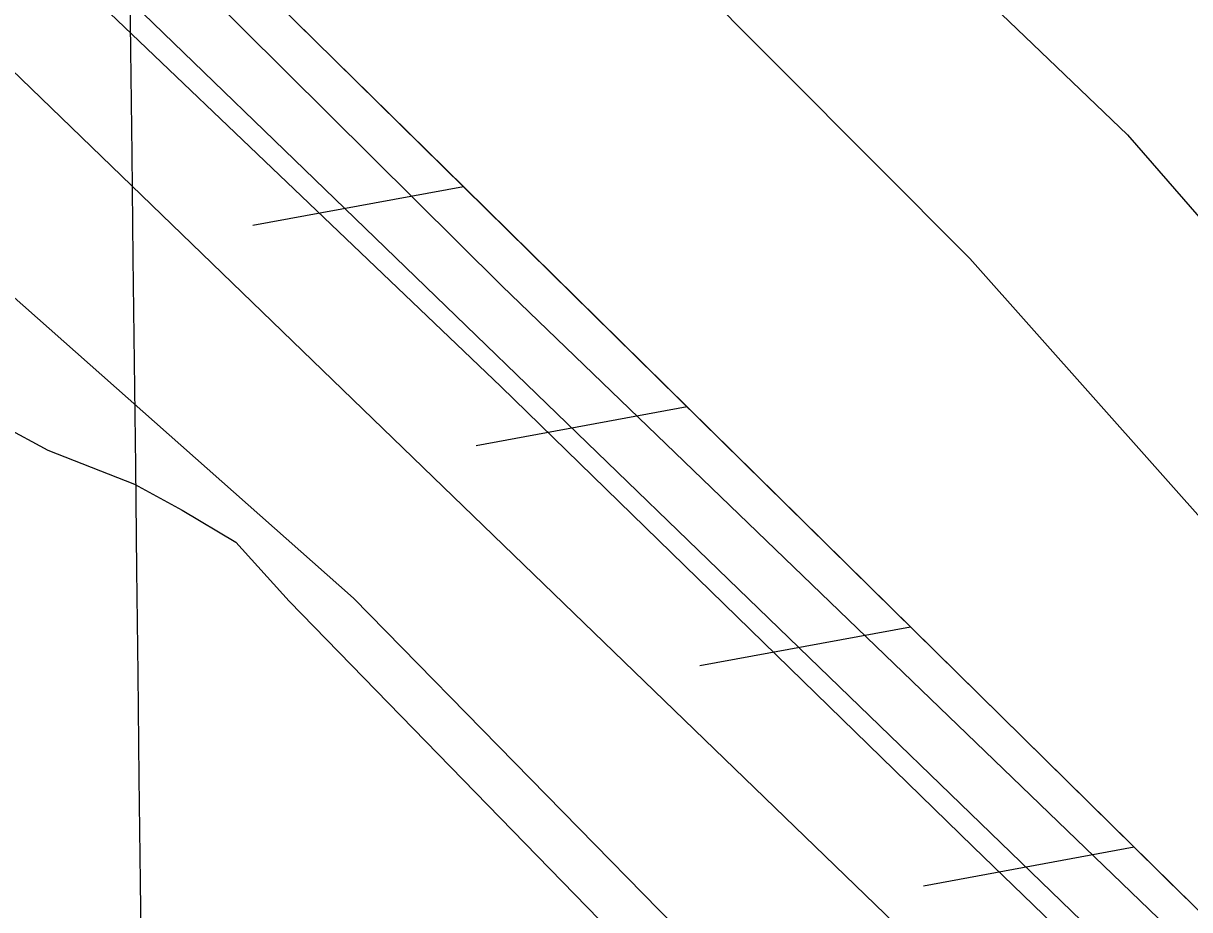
# Model space of a CAD drawing. Extents: x 3684037 to 3722149, y 433263 to 459021.
# Drawn here: x 3698638.1 to 3698903.8, y 454439.4 to 454641.3 of the extents above; entities that cross this region are included whole.
import ezdxf

# ---------------------------------------------------------------- set-up
doc = ezdxf.new("R2010")
doc.units = 0
for name, color, linetype in [('V-FLOD-BASE', 7, 'Continuous'), ('V-GRID-MAJR', 7, 'Continuous'), ('V-LEVE-TOET', 7, 'Continuous'), ('V-RIVR-EDGE', 7, 'Continuous'), ('V-RRAP-FSHR', 7, 'Continuous'), ('V-SITE-VEGE', 7, 'Continuous'), ('V-SURV-LINE', 7, 'Continuous'), ('V-UTIL-IDEN', 7, 'Continuous')]:
    doc.layers.add(name, color=color, linetype=linetype)

msp = doc.modelspace()

# ---------------------------------------------------------------- linework, layer by layer
at = {"layer": 'V-FLOD-BASE'}
msp.add_lwpolyline([(3699813.191, 453530.586), (3699797.696, 453544.476), (3699699.537, 453640.15), (3699575.66, 453759.675), (3699475.664, 453855.874), (3699365.697, 453961.77), (3699254.1550000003, 454067.402), (3699107.4420000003, 454209.207), (3698993.799, 454319.03500000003), (3698854.436, 454453.76300000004), (3698746.828, 454558.612), (3698610.616, 454688.621), (3698525.843, 454771.191), (3698405.115, 454886.784), (3698307.741, 454984.293), (3698202.498, 455083.898), (3698068.907, 455216.006)], dxfattribs=at)
at = {"layer": 'V-GRID-MAJR'}
msp.add_spline([(3698844.6580000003, 438800.61600000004), (3698775.0530000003, 444857.971), (3698705.414, 450918.412), (3698635.774, 456978.859), (3698635.739, 456981.935)], degree=3, dxfattribs=at)
at = {"layer": 'V-LEVE-TOET'}
for points in [[(3697153.7260000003, 456136.93200000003), (3697270.257, 456020.811), (3697387.048, 455908.36100000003), (3697556.33, 455748.73600000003), (3697699.3680000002, 455608.499), (3697867.866, 455442.052), (3697972.06, 455342.71), (3698161.289, 455161.06200000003), (3698333.194, 454999.338), (3698450.251, 454879.54600000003), (3698589.3570000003, 454737.99700000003), (3698747.094, 454581.509), (3698917.429, 454417.423), (3699101.147, 454240.23), (3699306.647, 454041.808), (3699494.039, 453863.568), (3699694.026, 453672.748), (3699815.278, 453558.992)], [(3699774.044, 453485.145), (3699772.309, 453487.09500000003), (3699767.322, 453491.55100000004), (3699761.022, 453498.629), (3699756.562, 453502.561), (3699748.4250000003, 453508.851), (3699721.92, 453531.91500000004), (3699607.752, 453640.43), (3699498.311, 453742.13), (3699371.804, 453870.31), (3699265.5130000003, 453971.488), (3699115.909, 454124.832), (3699020.904, 454211.067), (3698921.1720000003, 454302.805), (3698834.3000000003, 454386.945), (3698713.304, 454510.407), (3698625.912, 454587.727), (3698546.384, 454670.036), (3698456.8910000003, 454752.863), (3698339.8310000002, 454873.443), (3698206.508, 454995.586), (3698116.747, 455087.592)]]:
    msp.add_lwpolyline(points, dxfattribs=at)
at = {"layer": 'V-RIVR-EDGE'}
msp.add_spline([(3696491.0066779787, 456956.9782063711), (3696499.4553224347, 456945.34199248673), (3696522.4302687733, 456915.3618167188), (3696551.057358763, 456881.7283366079), (3696592.6032057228, 456839.5711462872), (3696607.93216852, 456824.5715595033), (3696661.559041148, 456762.16600619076), (3696696.2616399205, 456732.5612011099), (3696736.594384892, 456690.40701044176), (3696782.990640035, 456647.42908685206), (3696798.7219703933, 456631.6197655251), (3696862.8763919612, 456574.8493578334), (3696899.5948280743, 456542.81334935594), (3696931.075486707, 456518.47331862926), (3696942.360776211, 456503.48373068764), (3696952.4489618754, 456494.96701966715), (3696962.1357798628, 456487.66441051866), (3696987.164559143, 456470.6189898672), (3697014.6145429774, 456451.545733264), (3697061.0397947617, 456420.29446222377), (3697092.51945351, 456395.55006416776), (3697134.0832983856, 456360.6714857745), (3697166.7750592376, 456335.519720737), (3697185.733329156, 456316.4674617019), (3697201.4586602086, 456298.23193639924), (3697211.533847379, 456284.4584500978), (3697233.704058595, 456256.0977434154), (3697255.8822688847, 456230.97197536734), (3697279.2685817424, 456203.8213710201), (3697316.3743871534, 456164.9101180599), (3697353.4751931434, 456123.97702845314), (3697376.86850519, 456099.65699541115), (3697406.3293269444, 456076.1306987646), (3697430.1420045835, 456057.8751757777), (3697450.3283747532, 456044.8854270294), (3697520.1299405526, 455982.43987834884), (3697544.344985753, 455963.3746208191), (3697581.899153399, 455942.25453046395), (3697614.612911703, 455925.99884667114), (3697632.779444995, 455913.8228320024), (3697662.244266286, 455891.9140046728), (3697710.2559909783, 455848.12334688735), (3697757.449982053, 455800.69538290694), (3697792.142581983, 455767.04690453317), (3697833.29506034, 455729.3387547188), (3697868.395027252, 455696.90237844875), (3697895.83401236, 455673.381081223), (3697933.746552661, 455633.6590938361), (3697972.883193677, 455598.38214741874), (3698039.4588198, 455539.58390377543), (3698090.2921168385, 455492.14694083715), (3698135.875637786, 455447.553547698), (3698177.0201170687, 455406.6104592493), (3698217.7442308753, 455359.1984934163), (3698254.447668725, 455321.09697499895), (3698281.4702878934, 455292.72426970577), (3698316.178885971, 455265.5456686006), (3698357.3633606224, 455240.777273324), (3698381.983773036, 455222.11538323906), (3698407.7962898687, 455194.9587795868), (3698430.7672366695, 455163.3611345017), (3698450.9326092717, 455141.8796718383), (3698487.6610442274, 455113.8873366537), (3698517.5282330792, 455091.1687747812), (3698534.0722976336, 455076.97492300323), (3698556.2445086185, 455049.42295097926), (3698582.455393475, 455019.83914346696), (3698614.723789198, 454987.00539905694), (3698657.084370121, 454947.27241294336), (3698691.372602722, 454913.62493445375), (3698717.995853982, 454887.2750656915), (3698807.162056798, 454806.5849927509), (3698837.4136152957, 454775.7780844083), (3698881.4006644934, 454739.68040472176), (3698910.451119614, 454713.7289039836), (3698949.181393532, 454677.64422279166), (3698989.1137707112, 454637.1085013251), (3699039.143332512, 454591.69537480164), (3699066.5693191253, 454562.917302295), (3699088.766527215, 454545.4745135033), (3699187.2341784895, 454465.1658105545), (3699228.3926561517, 454429.8838647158), (3699268.3360320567, 454393.79618387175), (3699300.603427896, 454360.55807213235), (3699328.8351495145, 454330.56489786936), (3699382.5040172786, 454285.142772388), (3699427.287802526, 454244.19068498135), (3699474.48879279, 454199.59329230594), (3699500.2963102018, 454170.41485200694), (3699532.5687054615, 454139.1985769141), (3699563.239629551, 454114.45617862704), (3699588.663777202, 454093.7704521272), (3699608.428782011, 454073.9074586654), (3699636.654504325, 454041.4880804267), (3699659.2350821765, 454015.55257783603), (3699675.77214754, 453998.528154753), (3699726.9888143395, 453942.59847801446), (3699768.9330293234, 453898.0140838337), (3699807.6453053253, 453854.6507907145), (3699829.4391459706, 453837.6133691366), (3699865.7672131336, 453811.2395031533), (3699885.1338499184, 453793.8037135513), (3699924.6848571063, 453762.56944054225), (3699939.62745049, 453754.8494655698), (3699950.948735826, 453754.4171014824), (3699975.596145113, 453746.67312928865), (3700001.8420259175, 453731.24217830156), (3700023.635866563, 453714.20475672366), (3700032.9033189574, 453700.8376375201), (3700036.1082610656, 453688.6986185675), (3700042.150773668, 453679.3831717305), (3700052.6343277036, 453667.2261548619), (3700065.938454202, 453651.0184655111), (3700072.3773350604, 453638.4670801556), (3700079.629949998, 453627.93553167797), (3700095.3492817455, 453607.27380239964), (3700141.3091732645, 453551.3571241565), (3700161.453548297, 453521.3839475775), (3700185.6415966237, 453491.4007721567), (3700219.917830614, 453452.90088571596), (3700237.248632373, 453429.80895292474), (3700255.39016856, 453407.52375502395), (3700340.916065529, 453326.4383137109), (3700393.3708314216, 453280.6148205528), (3700435.7384115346, 453243.7124057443), (3700480.938562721, 453207.6117264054), (3700509.197281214, 453188.53647003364), (3700535.03679492, 453172.29778427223), (3700559.2598391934, 453156.4674653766), (3700600.4423140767, 453130.8903354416), (3700613.7624387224, 453121.1525233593), (3700623.455256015, 453116.2761181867), (3700639.1865863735, 453100.46679686), (3700647.6543030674, 453090.74098338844), (3700674.707918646, 453074.9036653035), (3700691.2519831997, 453060.70981352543), (3700727.5790504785, 453033.93158021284), (3700758.2489746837, 453008.7848145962), (3700801.439287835, 452977.5415426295), (3700837.365987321, 452952.38177851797), (3700871.669218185, 452924.799809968), (3700903.9536120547, 452898.43594282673), (3700927.768289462, 452880.9891544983), (3700958.443213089, 452857.86422552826), (3701015.3360207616, 452807.98606035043), (3701048.4261496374, 452780.40709145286), (3701075.4757656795, 452762.9523040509), (3701104.946586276, 452743.4696806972), (3701127.1557929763, 452730.87929985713), (3701156.6316129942, 452713.41851315), (3701182.871494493, 452695.56135818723), (3701204.6743340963, 452682.16324257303), (3701235.3672556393, 452666.31692552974), (3701255.5556255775, 452654.1359114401), (3701285.8311812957, 452633.033819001), (3701312.859799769, 452607.08731768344), (3701321.333515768, 452599.7877081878), (3701332.231435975, 452591.673364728), (3701350.392969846, 452577.47551341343), (3701370.5693411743, 452560.4420913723), (3701389.1312428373, 452544.6257708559), (3701408.9142455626, 452532.0413893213), (3701434.3563911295, 452518.634274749), (3701456.1762287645, 452512.1104037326), (3701467.0801482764, 452506.42226424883), (3701486.0474171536, 452491.0093111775), (3701499.7739088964, 452482.0792338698), (3701518.7451773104, 452468.2837501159), (3701537.71544584, 452454.0838990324), (3701554.2585105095, 452439.48567992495), (3701575.2446163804, 452422.8546254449), (3701592.1970478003, 452410.2772430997), (3701622.4676040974, 452387.15331401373), (3701647.0880165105, 452368.4914239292), (3701696.317842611, 452326.71960313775), (3701727.7935018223, 452300.357735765), (3701754.024384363, 452278.86127483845), (3701780.661634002, 452258.17254868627), (3701815.378231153, 452234.2288862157), (3701863.8053219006, 452194.88526916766), (3701890.44757096, 452176.218379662), (3701916.696451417, 452162.0005306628), (3701938.8906598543, 452143.34463988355), (3701962.310968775, 452129.94252473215), (3701986.9333809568, 452112.0893693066), (3702011.9511615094, 452090.59590803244), (3702032.9382672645, 452074.3692208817), (3702051.095801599, 452058.5539002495), (3702109.1967118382, 452006.6508987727), (3702158.0431681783, 451973.371791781), (3702192.7467668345, 451944.17135402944), (3702212.10640443, 451923.9049931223), (3702228.247101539, 451910.1165085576), (3702239.5593879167, 451906.04483850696), (3702258.9380233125, 451893.4614568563), (3702276.687190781, 451876.0296667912), (3702294.847724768, 451861.42744814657), (3702325.5246481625, 451839.1112538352), (3702353.7743676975, 451816.39669149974), (3702388.483965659, 451789.6224577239), (3702409.064704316, 451772.5880357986), (3702442.5552009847, 451743.3905976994), (3702493.39949675, 451700.4016753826), (3702516.7968083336, 451677.69911165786), (3702543.8364255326, 451656.2006509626), (3702589.0475754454, 451624.5480122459), (3702615.684825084, 451603.85928609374), (3702648.3745861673, 451577.8987863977), (3702681.062347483, 451551.12955204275), (3702714.149476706, 451522.33748115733), (3702744.8174011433, 451496.3819808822), (3702761.7588338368, 451479.35655791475), (3702791.6060250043, 451448.55064945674), (3702806.5166220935, 451427.89091994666), (3702821.8335862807, 451408.0389252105), (3702843.21206087, 451386.5544628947), (3702872.263515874, 451361.0073294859), (3702910.596421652, 451327.7542194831), (3702933.1799991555, 451303.03181888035), (3702957.778414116, 451275.47384755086), (3702989.2290762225, 451239.0027969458), (3703050.153558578, 451184.26222497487), (3703086.0452621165, 451144.94960433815), (3703114.6773515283, 451113.3379608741), (3703144.518543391, 451080.1058484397), (3703160.6482417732, 451061.86932325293), (3703177.999041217, 451046.86473704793), (3703202.5984560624, 451019.7111330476), (3703240.509996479, 450979.5847783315), (3703264.7150428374, 450956.4758475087), (3703289.7208247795, 450930.1299782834), (3703316.7444438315, 450902.16164031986), (3703339.7353883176, 450878.65134182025), (3703374.4159896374, 450840.15045549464), (3703418.3640433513, 450788.2824499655), (3703459.0831577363, 450738.84864748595), (3703496.187963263, 450699.53302719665), (3703592.575784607, 450595.7760185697), (3703613.158523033, 450579.5503313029), (3703630.899691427, 450558.88360260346), (3703650.2393313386, 450530.52989511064), (3703671.586809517, 450496.5100455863), (3703693.352653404, 450468.15033878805), (3703725.2106824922, 450432.8913902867), (3703758.289812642, 450400.86438076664), (3703788.550370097, 450373.69677838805), (3703807.1002731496, 450353.02804992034), (3703820.4073993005, 450338.03346255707), (3703842.9809779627, 450309.2673886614), (3703868.3731293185, 450275.64190762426), (3703879.2420528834, 450255.8009116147), (3703887.6787731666, 450233.5397109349), (3703893.7202858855, 450223.8198967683), (3703916.28986501, 450193.4363535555), (3703936.039871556, 450167.5078501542), (3703950.9524684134, 450147.6568553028), (3704020.6940411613, 450060.94926686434), (3704036.820739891, 450041.49963968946), (3704044.070355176, 450029.75498922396), (3704061.808523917, 450007.87515853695), (3704081.1651618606, 449986.39569564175), (3704102.92200679, 449954.39668287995), (3704113.3945620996, 449937.79162538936), (3704138.3803463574, 449903.35840957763), (3704157.732984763, 449880.2614773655), (3704175.4551553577, 449851.91176940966), (3704189.1496508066, 449830.04193756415), (3704204.878981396, 449813.42388157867), (3704221.8114151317, 449792.75915264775), (3704273.774823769, 449711.7567017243), (3704281.4058090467, 449690.7106028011), (3704297.1151419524, 449666.00520022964), (3704324.09976552, 449622.26653642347), (3704340.627831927, 449601.60280737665), (3704382.924420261, 449535.9903121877), (3704402.6664277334, 449506.826870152), (3704415.9505565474, 449482.5318342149), (3704431.6638889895, 449459.4439009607), (3704449.4010578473, 449437.1597029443), (3704471.9796359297, 449410.4154656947), (3704491.3402734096, 449390.5534721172), (3704521.1754659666, 449354.89515570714), (3704545.7648819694, 449323.6978784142), (3704553.8142329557, 449308.3119222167), (3704563.0746861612, 449292.1142317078), (3704576.7711813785, 449271.05313452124), (3704594.8967194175, 449242.2980593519), (3704618.6604027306, 449204.22853722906), (3704654.934476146, 449156.0188354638), (3704685.1530384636, 449111.86780525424), (3704709.720457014, 449071.77444671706), (3704733.889507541, 449034.1082920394), (3704765.7155403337, 448985.9095890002), (3704789.8765917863, 448945.00849568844), (3704815.2567445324, 448906.53060670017), (3704829.3476082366, 448881.4248363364), (3704849.8933509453, 448850.23755788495), (3704868.8256238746, 448820.6717482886), (3704884.953322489, 448801.6264884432), (3704901.0770215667, 448780.96375928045), (3704913.9707814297, 448762.33086583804), (3704925.642440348, 448740.0616660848), (3704932.4836887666, 448726.70054618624), (3704949.8014920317, 448698.35183811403), (3704967.554659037, 448682.53751736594), (3704988.148396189, 448670.75987072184), (3705014.802643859, 448656.9453891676), (3705046.3013004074, 448639.88397036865), (3705064.055467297, 448624.4740169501), (3705092.2811896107, 448592.0546387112), (3705105.1749494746, 448573.4217452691), (3705120.492913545, 448553.97411786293), (3705145.891064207, 448522.77484080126), (3705180.1662983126, 448483.87058703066), (3705197.4961001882, 448460.3742869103), (3705228.523397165, 448416.22125693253), (3705268.8351445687, 448365.5753523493), (3705295.835766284, 448328.3065658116), (3705331.703472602, 448279.2891292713), (3705359.5048299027, 448238.78340433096), (3705380.039573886, 448203.148085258), (3705402.1547914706, 448152.54717546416), (3705422.2481724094, 448101.95126509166), (3705439.5479777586, 448066.3239450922), (3705459.2609885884, 448025.4338505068)], degree=3, dxfattribs=at)
at = {"layer": 'V-RRAP-FSHR'}
for p, q in [((3698738.372, 454604.087), (3698690.3510000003, 454595.234)), ((3698738.372, 454604.087), (3698690.3510000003, 454595.234)), ((3698789.2970000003, 454553.947), (3698741.275, 454545.094)), ((3698789.2970000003, 454553.947), (3698741.275, 454545.094)), ((3698840.221, 454503.80700000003), (3698792.199, 454494.954)), ((3698840.221, 454503.80700000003), (3698792.199, 454494.954)), ((3698891.145, 454453.667), (3698843.1240000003, 454444.814)), ((3698891.145, 454453.667), (3698843.1240000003, 454444.814))]:
    msp.add_line(p, q, dxfattribs=at)
for points in [[(3699608.3170000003, 453764.995), (3698942.278, 454403.322), (3698483.9590000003, 454854.581), (3697848.523, 455462.13), (3697274.6580000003, 456019.231), (3697081.8850000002, 456207.848), (3696992.112, 456256.909), (3696884.222, 456309.716), (3696557.723, 456473.70900000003), (3696268.8170000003, 456627.641), (3696096.682, 456755.282), (3695962.897, 456869.308), (3695886.309, 456949.809)], [(3698738.5810000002, 454603.881), (3698687.656, 454654.021)], [(3698789.506, 454553.74100000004), (3698738.5810000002, 454603.882)], [(3698840.43, 454503.601), (3698789.505, 454553.742)], [(3698891.3540000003, 454453.461), (3698840.429, 454503.602)], [(3698903.0160000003, 454441.979), (3698891.3540000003, 454453.462)]]:
    msp.add_lwpolyline(points, dxfattribs=at)
at = {"layer": 'V-SITE-VEGE'}
for points in [[(3698938.599, 454492.347), (3698853.717, 454587.719), (3698766.768, 454675.07), (3698700.787, 454732.438), (3698618.754, 454818.243), (3698611.251, 454824.18700000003), (3698499.987, 454925.74700000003), (3698437.365, 454985.184), (3698429.603, 454993.454), (3698423.65, 455002.50200000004), (3698423.386, 455010.52), (3698425.7060000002, 455022.417), (3698431.389, 455031.471), (3698441.471, 455036.908), (3698450.003, 455038.469), (3698461.126, 455035.37), (3698475.3540000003, 455027.621), (3698608.109, 454884.955), (3698769.3170000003, 454731.189), (3698889.643, 454615.928), (3698962.106, 454532.70300000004)], [(3698633.562, 454549.54600000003), (3698643.6720000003, 454544.108), (3698663.378, 454536.344), (3698674.268, 454530.391), (3698686.455, 454523.139), (3698698.647, 454509.669), (3698783.461, 454422.631)]]:
    msp.add_lwpolyline(points, dxfattribs=at)
at = {"layer": 'V-SURV-LINE'}
for points in [[(3698083.7493973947, 455205.7904061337), (3699196.3770869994, 454130.25115103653)], [(3699175.534487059, 454108.67370556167), (3698062.907031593, 455184.21273432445)]]:
    msp.add_lwpolyline(points, dxfattribs=at)
at = {"layer": 'V-UTIL-IDEN'}
for points in [[(3699608.3170000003, 453764.995), (3698942.278, 454403.322), (3698483.9590000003, 454854.581), (3697848.523, 455462.13), (3697274.6580000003, 456019.231), (3697081.8850000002, 456207.848), (3696992.112, 456256.909), (3696884.222, 456309.716), (3696557.723, 456473.70900000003), (3696268.8170000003, 456627.641), (3696096.682, 456755.282), (3695962.897, 456869.308), (3695886.309, 456949.809)], [(3698738.5810000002, 454603.881), (3698687.656, 454654.021)], [(3698789.506, 454553.74100000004), (3698738.5810000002, 454603.882)], [(3698840.43, 454503.601), (3698789.505, 454553.742)], [(3698891.3540000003, 454453.461), (3698840.429, 454503.602)], [(3698903.0160000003, 454441.979), (3698891.3540000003, 454453.462)]]:
    msp.add_lwpolyline(points, dxfattribs=at)

doc.saveas('drawing.dxf')
